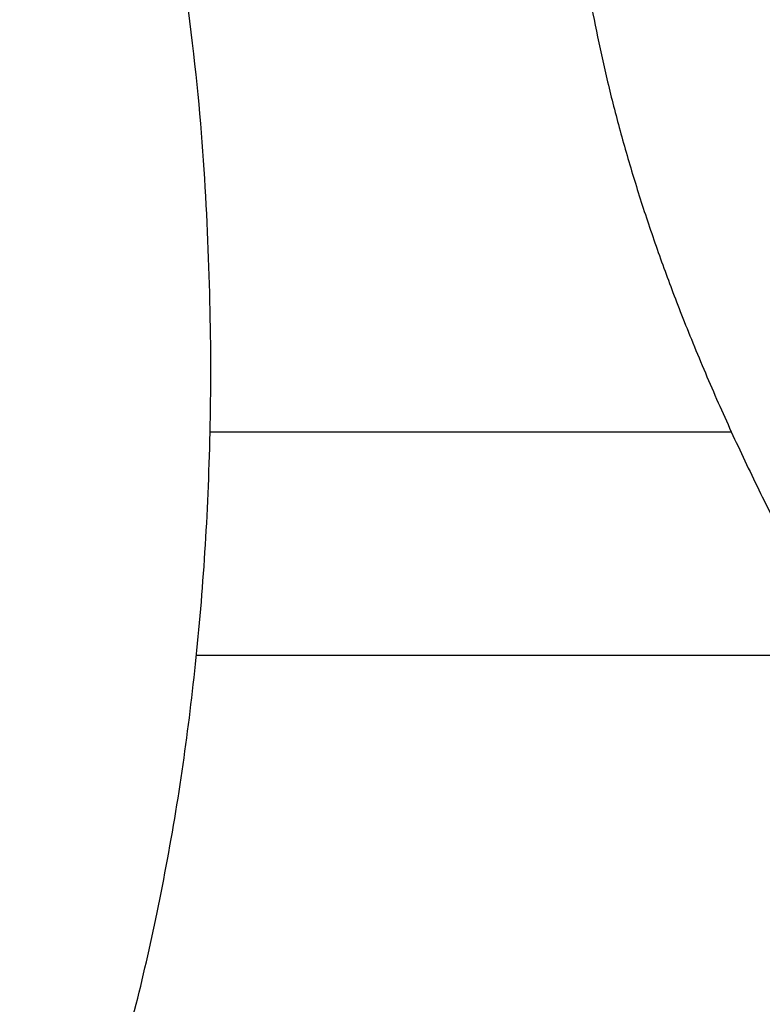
# Model space of a CAD drawing. Header units: inches. Extents: x 18 to 846, y -67 to 561.
# Tile 428 of 656: x 427.535 to 428.193, y 199.836 to 200.709. Entities that reach past the tile are written whole.
import ezdxf

# ---------------------------------------------------------------- set-up
doc = ezdxf.new("R2010")
doc.units = ezdxf.units.IN
doc.header["$LTSCALE"] = 24
doc.header["$MEASUREMENT"] = 0
doc.layers.add('Visible (ANSI)', color=7, linetype='Continuous', lineweight=30)

msp = doc.modelspace()

# ---------------------------------------------------------------- linework, layer by layer
at = {"layer": 'Visible (ANSI)'}
for p, q in [((427.7041, 200.34349), (428.16589, 200.34349)), ((428.26985, 200.14537), (427.69197, 200.14537))]:
    msp.add_line(p, q, dxfattribs=at)
for points, knots in [([(427.69154, 204.4053), (427.33826, 204.76017), (427.22202, 204.81328), (426.97003, 205.0154), (426.40842, 205.28119), (425.92432, 205.42525), (425.57424, 205.49387), (425.06289, 205.53069), (424.68271, 205.50933), (424.43486, 205.4779), (423.85608, 205.35652), (422.89223, 204.80827), (422.49596, 204.1319), (422.30901, 203.51244), (422.28423, 202.75406), (422.55632, 202.0826), (422.85479, 201.64598), (423.70601, 201.10478), (424.09813, 200.97194), (424.79263, 200.74763), (425.20956, 200.55822), (425.35725, 200.4652), (425.46245, 200.3823), (425.49099, 200.21276), (425.4464, 200.06739), (425.29451, 199.92144), (424.84624, 199.85243), (424.61342, 199.91405), (424.25515, 200.02776), (423.82559, 200.22907), (423.46578, 200.50651), (423.29608, 200.70881), (423.09122, 200.92306)], [0, 0, 0, 0, 0, 0.074085, 0.10269, 0.133689, 0.16679, 0.198605, 0.227525, 0.257011, 0.291036, 0.329253, 0.371353, 0.415239, 0.455898, 0.494781, 0.535382, 0.575034, 0.615343, 0.653819, 0.685392, 0.711703, 0.732004, 0.749282, 0.767325, 0.789255, 0.813362, 0.840082, 0.86874, 0.896879, 0.925496, 1, 1, 1, 1, 1]), ([(421.9257, 199.20466), (422.24937, 198.96147), (422.5125, 198.50029), (423.81435, 197.99995), (424.67605, 197.87246), (425.6876, 197.93965), (426.36304, 198.25012), (427.11178, 198.69007), (427.58688, 199.55427), (427.68659, 200.01184), (427.72695, 200.44098), (427.65207, 201.21515), (427.12915, 201.9768), (426.66979, 202.25197), (426.3554, 202.46197), (425.6226, 202.71023), (425.28895, 202.84556), (424.86886, 202.99837), (424.73703, 203.0753), (424.56495, 203.17544), (424.5306, 203.31829), (424.54991, 203.41986), (424.6112, 203.52296), (424.78409, 203.58669), (425.02455, 203.62199), (425.20419, 203.61967), (425.63357, 203.51878), (426.09517, 203.29961), (426.35697, 203.05536), (426.5582, 202.83461), (426.66678, 202.72802)], [0, 0, 0, 0, 0, 0.107991, 0.154721, 0.201249, 0.247092, 0.294045, 0.337268, 0.377117, 0.415859, 0.454911, 0.494638, 0.534662, 0.574373, 0.610521, 0.645386, 0.677292, 0.703632, 0.725706, 0.744086, 0.761302, 0.778538, 0.797356, 0.818035, 0.842792, 0.870677, 0.899937, 0.930619, 1, 1, 1, 1, 1]), ([(428.01416, 201.01078), (428.0214, 200.90844), (428.01604, 200.69174), (428.15064, 200.33308), (428.37927, 199.94913), (428.78794, 199.61128), (429.27176, 199.42619), (429.49774, 199.42307), (429.76443, 199.42103)], [-1, -1, -1, -1, -1, -0.731413, -0.604115, -0.468846, -0.333858, 0, 0, 0, 0, 0])]:
    msp.add_open_spline(points, degree=4, knots=knots, dxfattribs=at)

doc.saveas('drawing.dxf')
